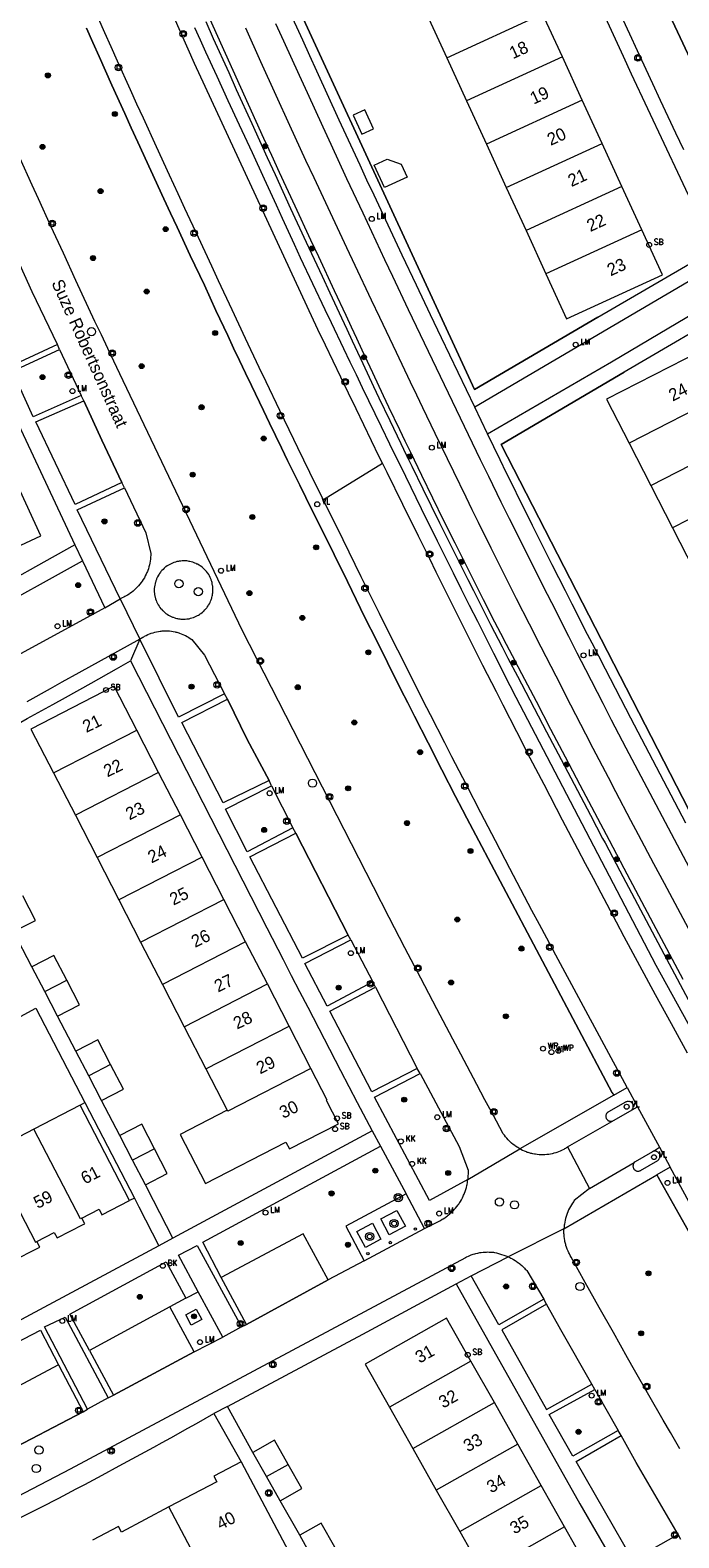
# Model space of a CAD drawing. Header units: metres. Extents: x 138165 to 154469, y 480134 to 494189.
# Tile 750 of 1056: x 145973 to 146038, y 487991 to 488144. Entities that reach past the tile are written whole.
import ezdxf

# ---------------------------------------------------------------- set-up
doc = ezdxf.new("R2010")
doc.units = ezdxf.units.M
doc.header["$LTSCALE"] = 0.001
doc.header["$MEASUREMENT"] = 0
for name, color, linetype, lineweight in [('Level 5', 7, 'Continuous', 0), ('TOP-L-terrein hoogteverschil grondkering', 7, 'Continuous', 0), ('TOP-L-terrein schutting raster hek leuning', 7, 'Continuous', 0), ('TOP-L-topo objecten punt', 7, 'Continuous', 0), ('TOP-L-topo objecten vlak', 7, 'Continuous', 0), ('TOP-L-verharding molgoot', 7, 'Continuous', 0), ('TOP-T-topo huisnummering naamgeving', 7, 'Continuous', 0)]:
    doc.layers.add(name, color=color, linetype=linetype, lineweight=lineweight)
doc.styles.add('Style-INTL_ISO', font='INTL_ISO.shx')
doc.styles.add('Style-STANDARD', font='STANDARD.shx')

# ---------------------------------------------------------------- blocks, each defined once
blk = doc.blocks.new('24')
at = {"layer": 'TOP-L-topo objecten punt', "color": 7, "linetype": 'Continuous', "lineweight": 0}
for radius in [0.025, 0.0182, 0.0115, 0.005]:
    blk.add_circle((0, 0), radius, dxfattribs=at)
blk = doc.blocks.new('39')
at = {"layer": 'TOP-L-topo objecten punt', "color": 7, "linetype": 'Continuous', "lineweight": 0}
for p, q in [((0.0175, 0.0175), (-0.0175, 0.0175)), ((-0.0175, 0.0175), (-0.0175, -0.0175)), ((0.0175, 0.0175), (0.0175, -0.0175)), ((0.0175, -0.0175), (-0.0175, -0.0175))]:
    blk.add_line(p, q, dxfattribs=at)
blk.add_circle((0, 0), 0.0332, dxfattribs=at)
blk = doc.blocks.new('73')
at = {"layer": 'TOP-L-topo objecten punt', "color": 7, "linetype": 'Continuous', "lineweight": 0}
blk.add_circle((0, 0), 0.025, dxfattribs=at)
at = {"layer": 'TOP-L-topo objecten punt', "color": 7, "linetype": 'Continuous', "lineweight": 0, "style": 'Style-STANDARD'}
blk.add_text('WP', height=0.06, dxfattribs=at).set_placement((0.0483, 0))
blk = doc.blocks.new('*U13')
at = {"layer": 'Level 5', "color": 7, "linetype": 'Continuous', "lineweight": 0}
blk.add_circle((0, 0), 0.0415, dxfattribs=at)
blk = doc.blocks.new('150')
at = {"layer": 'Level 5', "color": 7, "linetype": 'Continuous', "lineweight": 0}
blk.add_blockref('*U13', (0, 0), dxfattribs=at)
blk = doc.blocks.new('72')
at = {"layer": 'TOP-L-topo objecten punt', "color": 7, "linetype": 'Continuous', "lineweight": 0}
blk.add_circle((0, 0), 0.025, dxfattribs=at)
at = {"layer": 'TOP-L-topo objecten punt', "color": 7, "linetype": 'Continuous', "lineweight": 0, "style": 'Style-STANDARD'}
blk.add_text('BK', height=0.06, dxfattribs=at).set_placement((0.0483, 0))
blk = doc.blocks.new('16')
at = {"layer": 'TOP-L-topo objecten punt', "color": 7, "linetype": 'Continuous', "lineweight": 0}
blk.add_circle((0, 0), 0.025, dxfattribs=at)
at = {"layer": 'TOP-L-topo objecten punt', "color": 7, "linetype": 'Continuous', "lineweight": 0, "style": 'Style-STANDARD'}
blk.add_text('LM', height=0.06, dxfattribs=at).set_placement((0.0483, 0))
blk = doc.blocks.new('15')
at = {"layer": 'TOP-L-topo objecten punt', "color": 7, "linetype": 'Continuous', "lineweight": 0}
blk.add_circle((0, 0), 0.025, dxfattribs=at)
at = {"layer": 'TOP-L-topo objecten punt', "color": 7, "linetype": 'Continuous', "lineweight": 0, "style": 'Style-STANDARD'}
blk.add_text('VL', height=0.06, dxfattribs=at).set_placement((0.0483, 0))
blk = doc.blocks.new('10')
at = {"layer": 'TOP-L-topo objecten punt', "linetype": 'Continuous', "lineweight": 0}
blk.add_circle((0, 0), 0.0125, dxfattribs=at)
blk = doc.blocks.new('119')
at = {"layer": 'TOP-L-topo objecten punt', "color": 7, "linetype": 'Continuous', "lineweight": 0}
blk.add_circle((0, 0), 0.025, dxfattribs=at)
at = {"layer": 'TOP-L-topo objecten punt', "color": 7, "linetype": 'Continuous', "lineweight": 0, "style": 'Style-STANDARD'}
blk.add_text('KK', height=0.06, dxfattribs=at).set_placement((0.0483, 0))
blk = doc.blocks.new('175')
at = {"layer": 'TOP-L-topo objecten punt', "color": 7, "linetype": 'Continuous', "lineweight": 0}
blk.add_circle((0, 0), 0.025, dxfattribs=at)
at = {"layer": 'TOP-L-topo objecten punt', "color": 7, "linetype": 'Continuous', "lineweight": 0, "style": 'Style-STANDARD'}
blk.add_text('SB', height=0.06, dxfattribs=at).set_placement((0.0483, 0))
blk = doc.blocks.new('27')
at = {"layer": 'TOP-L-topo objecten punt', "color": 7, "linetype": 'Continuous', "lineweight": 0}
for radius in [0.0415, 0.025]:
    blk.add_circle((0, 0), radius, dxfattribs=at)

msp = doc.modelspace()

# ---------------------------------------------------------------- linework, layer by layer
at = {"layer": 'TOP-L-terrein hoogteverschil grondkering', "flags": 128}
for points in [[(146029.86, 488114.63), (146017.42, 488107.33), (145992.25, 488161.93), (146004.79, 488169.3)], [(146044.74, 488053.82), (146020.11, 488101.77), (146032.54, 488109.05)]]:
    msp.add_lwpolyline(points, dxfattribs=at)
at = {"layer": 'TOP-L-terrein schutting raster hek leuning', "flags": 128}
for points in [[(146031.33, 488036.32), (146016.67, 488064.03), (146016.23, 488064.89), (146015.53, 488066.23), (146014.14, 488068.93), (146012.76, 488071.64), (146011.38, 488074.34), (146010.7, 488075.7), (146010.02, 488077.05), (146008.65, 488079.77), (146007.3, 488082.48), (146006.62, 488083.84), (146005.95, 488085.21), (146004.61, 488087.93), (146003.28, 488090.66), (146002.29, 488092.64), (146001.66, 488093.89), (146000.42, 488096.4), (145999.81, 488097.65), (145998.58, 488100.16), (145997.97, 488101.42), (145996.75, 488103.93), (145996.15, 488105.19), (145994.94, 488107.71), (145994.34, 488108.97), (145993.74, 488110.24), (145993.14, 488111.5), (145992.55, 488112.76), (145991.36, 488115.29), (145990.19, 488117.83), (145988.77, 488120.83), (145987.44, 488123.69), (145986.77, 488125.12), (145986.11, 488126.55), (145984.79, 488129.41), (145983.48, 488132.28), (145982.82, 488133.72), (145982.17, 488135.16), (145980.87, 488138.03), (145980.23, 488139.47), (145979.58, 488140.91), (145978.94, 488142.35), (145978.3, 488143.79)], [(146040.07, 488041.37), (146035.76, 488049.16), (146021.63, 488076.23), (146021.03, 488077.42), (146019.39, 488080.66), (146017.76, 488083.9), (146016.94, 488085.52), (146016.13, 488087.14), (146015.32, 488088.77), (146014.51, 488090.39), (146013.71, 488092.02), (146012.1, 488095.27), (146010.5, 488098.53), (146008.91, 488101.79), (146008.06, 488103.54), (146007.42, 488104.85), (146006.79, 488106.16), (146006.15, 488107.47), (146005.52, 488108.78), (146004.89, 488110.09), (146004.26, 488111.41), (146003, 488114.03), (146002.38, 488115.35), (146001.14, 488117.98), (145999.9, 488120.62), (145999.29, 488121.94), (145998.67, 488123.27), (145998.06, 488124.59), (145997.45, 488125.91), (145996.85, 488127.23), (145996.24, 488128.56), (145995.04, 488131.21), (145993.74, 488133.99), (145992.6, 488136.45), (145991.47, 488138.9), (145990.35, 488141.36), (145989.79, 488142.59), (145989.23, 488143.83)], [(146080.52, 487951.34), (146069.43, 487970.05), (146053.96, 487996.28), (146046.54, 488008.96), (146035.96, 488027.81)]]:
    msp.add_lwpolyline(points, dxfattribs=at)
at = {"layer": 'TOP-L-topo objecten vlak', "flags": 128}
for points in [[(146017.85, 488177.04), (146018.71, 488175.05), (146020.19, 488171.69), (146020.93, 488170.01), (146022.42, 488166.64), (146023.92, 488163.28), (146025.42, 488159.93), (146026.94, 488156.58), (146027.7, 488154.9), (146028.45, 488153.23), (146029.98, 488149.88), (146030.75, 488148.21), (146031.51, 488146.54), (146033.05, 488143.2), (146033.83, 488141.53), (146035.38, 488138.2), (146036.16, 488136.53), (146037.72, 488133.21), (146038.5, 488131.54)], [(146016.54, 488176.22), (146004.79, 488169.3), (145992.25, 488161.93), (146017.42, 488107.33), (146029.86, 488114.63), (146041.61, 488121.43)], [(146016.54, 488176.22), (146017.32, 488174.45), (146018.1, 488172.68), (146019.66, 488169.14), (146020.45, 488167.37), (146021.23, 488165.6), (146022.81, 488162.07), (146023.61, 488160.31), (146024.4, 488158.54), (146025.99, 488155.02), (146026.79, 488153.26), (146027.59, 488151.5), (146029.2, 488147.98), (146030.82, 488144.46), (146031.62, 488142.71), (146032.44, 488140.95), (146033.25, 488139.19), (146034.88, 488135.69), (146036.52, 488132.18), (146038.17, 488128.68), (146039.83, 488125.19), (146040.66, 488123.44), (146041.61, 488121.43)], [(146017.46, 488105.52), (146014.11, 488112.54), (146013.01, 488114.84), (146011.57, 488117.85), (146010.14, 488120.88), (146009.42, 488122.39), (146008.71, 488123.9), (146007.3, 488126.93), (146006.59, 488128.44), (146005.89, 488129.96), (146004.48, 488132.99), (146003.79, 488134.51), (146001.54, 488139.43), (146000.82, 488141), (146000.11, 488142.57), (145998.69, 488145.71), (145997.98, 488147.28), (145996.57, 488150.42), (145995.87, 488152), (145994.47, 488155.15), (145993.08, 488158.31), (145991.69, 488161.46), (145991, 488163.04)], [(145981.32, 488158.03), (145989.17, 488140.27), (146001.59, 488113.42), (146002.36, 488111.81), (146003.14, 488110.2), (146004.68, 488106.98), (146005.46, 488105.38), (146006.24, 488103.77), (146007.8, 488100.56), (146008.16, 488099.83)], [(146002.19, 488096.17), (146001.44, 488097.7), (145999.63, 488101.42), (145999.21, 488102.28), (145997.81, 488105.18), (145996.42, 488108.09), (145995.73, 488109.54), (145994.35, 488112.45), (145993.66, 488113.91), (145992.98, 488115.37), (145991.61, 488118.29), (145990.93, 488119.75), (145989.58, 488122.67), (145988.23, 488125.6), (145987.56, 488127.06), (145986.68, 488128.95), (145985.36, 488131.82), (145984.05, 488134.69), (145983.39, 488136.13), (145982.74, 488137.57), (145981.44, 488140.45), (145980.8, 488141.89), (145980.15, 488143.33), (145979.51, 488144.77)], [(145990.33, 488144.46), (145991.09, 488142.74), (145992.64, 488139.31), (145993.41, 488137.59), (145994.97, 488134.16), (145995.75, 488132.45), (145996.53, 488130.73), (145997.32, 488129.02), (145998.89, 488125.6), (146000.47, 488122.18), (146002.06, 488118.77), (146002.85, 488117.07), (146004.03, 488114.55), (146004.56, 488113.4), (146005.1, 488112.24), (146006.17, 488109.93), (146007.26, 488107.62), (146007.8, 488106.47), (146008.89, 488104.17), (146009.99, 488101.87), (146010.55, 488100.72), (146011.1, 488099.58), (146012.22, 488097.28), (146013.9, 488093.85), (146015.04, 488091.57), (146015.61, 488090.43), (146016.75, 488088.15), (146017.33, 488087.01), (146018.48, 488084.74), (146019.06, 488083.61), (146020.23, 488081.34), (146020.81, 488080.21), (146021.76, 488078.39), (146024.7, 488072.77), (146026.17, 488069.96), (146029.13, 488064.35), (146030.36, 488062.01), (146030.61, 488061.54), (146032.09, 488058.74), (146035.05, 488053.14), (146036.54, 488050.34), (146039.52, 488044.74)], [(146038.47, 488047.77), (146035.49, 488053.37), (146032.53, 488058.98), (146031.05, 488061.78), (146028.09, 488067.39), (146026.61, 488070.2), (146025.14, 488073), (146023.67, 488075.81), (146022.2, 488078.62), (146021.84, 488079.31), (146021.25, 488080.44), (146020.67, 488081.57), (146020.09, 488082.7), (146019.5, 488083.83), (146018.35, 488086.1), (146017.77, 488087.24), (146016.62, 488089.51), (146015.48, 488091.79), (146014.35, 488094.07), (146013.23, 488096.36), (146012.11, 488098.65), (146011, 488100.94), (146010.45, 488102.09), (146009.89, 488103.23), (146008.8, 488105.53), (146008.25, 488106.68), (146007.17, 488108.99), (146006.09, 488111.3), (146005.55, 488112.45), (146005.02, 488113.61), (146004.48, 488114.77), (146003.31, 488117.28), (146001.72, 488120.69), (146000.92, 488122.4), (145999.34, 488125.81), (145997.77, 488129.23), (145996.98, 488130.94), (145996.2, 488132.66), (145995.42, 488134.37), (145993.87, 488137.8), (145993.09, 488139.51), (145991.55, 488142.94), (145990.78, 488144.66)], [(146012.62, 488145.17), (146014.63, 488140.8)], [(146014.63, 488140.8), (146024.3, 488145.24)], [(146026.3, 488140.88), (146024.3, 488145.24)], [(146040.02, 488138.9), (146037.09, 488145.13)], [(145978.3, 488143.79), (145978.94, 488142.35), (145979.58, 488140.91), (145980.23, 488139.47), (145980.87, 488138.03), (145982.17, 488135.16), (145982.82, 488133.72), (145983.48, 488132.28), (145984.79, 488129.41), (145986.11, 488126.55), (145986.77, 488125.12), (145987.44, 488123.69), (145988.77, 488120.83), (145990.19, 488117.83), (145991.36, 488115.29), (145992.55, 488112.76), (145993.14, 488111.5), (145993.74, 488110.24), (145994.34, 488108.97), (145994.94, 488107.71), (145996.15, 488105.19), (145996.75, 488103.93), (145997.97, 488101.42), (145998.58, 488100.16), (145999.81, 488097.65), (146000.42, 488096.4), (146001.66, 488093.89), (146002.29, 488092.64), (146003.28, 488090.66), (146004.61, 488087.93), (146005.95, 488085.21), (146006.62, 488083.84), (146007.3, 488082.48), (146008.65, 488079.77), (146010.02, 488077.05), (146010.7, 488075.7), (146011.38, 488074.34), (146012.76, 488071.64), (146014.14, 488068.93), (146015.53, 488066.23), (146016.23, 488064.89), (146016.67, 488064.03), (146031.33, 488036.32), (146031.47, 488036.08)], [(146040.07, 488041.37), (146035.76, 488049.16), (146021.63, 488076.23), (146021.03, 488077.42), (146019.39, 488080.66), (146017.76, 488083.9), (146016.94, 488085.52), (146016.13, 488087.14), (146015.32, 488088.77), (146014.51, 488090.39), (146013.71, 488092.02), (146012.1, 488095.27), (146010.5, 488098.53), (146008.91, 488101.79), (146008.06, 488103.54), (146007.42, 488104.85), (146006.79, 488106.16), (146006.15, 488107.47), (146005.52, 488108.78), (146004.89, 488110.09), (146004.26, 488111.41), (146003, 488114.03), (146002.38, 488115.35), (146001.14, 488117.98), (145999.9, 488120.62), (145999.29, 488121.94), (145998.67, 488123.27), (145998.06, 488124.59), (145997.45, 488125.91), (145996.85, 488127.23), (145996.24, 488128.56), (145995.04, 488131.21), (145993.74, 488133.99), (145992.6, 488136.45), (145991.47, 488138.9), (145990.35, 488141.36), (145989.79, 488142.59), (145989.23, 488143.83)], [(145994.32, 488143.81), (145995.85, 488140.42), (145997.38, 488137.04), (145998.77, 488133.99), (146000.4, 488130.46), (146001.22, 488128.7), (146002.87, 488125.17), (146004.52, 488121.64), (146005.35, 488119.88), (146007.01, 488116.36), (146007.84, 488114.61), (146009.52, 488111.09), (146010.95, 488108.08), (146011.57, 488106.79), (146012.19, 488105.5), (146013.42, 488102.91), (146014.67, 488100.34), (146015.3, 488099.05), (146016.55, 488096.48), (146017.18, 488095.19), (146017.82, 488093.91), (146019.09, 488091.34), (146019.73, 488090.06), (146021.01, 488087.5), (146021.65, 488086.22), (146022.95, 488083.66), (146024.13, 488081.33), (146025.62, 488078.41), (146027.12, 488075.49), (146028.62, 488072.57), (146029.38, 488071.11), (146030.9, 488068.2), (146031.66, 488066.74), (146033.18, 488063.84), (146033.95, 488062.39), (146035.49, 488059.48), (146036.56, 488057.47), (146044.1, 488043.36)], [(145997.37, 488144.25), (145998.16, 488142.51), (145999.74, 488139.03), (146000.54, 488137.3), (146002.14, 488133.83), (146002.94, 488132.09), (146004.54, 488128.62), (146006.16, 488125.16), (146008.37, 488120.45), (146009.16, 488118.76), (146010.75, 488115.39), (146012.36, 488112.02), (146013.16, 488110.34), (146014.77, 488106.97), (146015.58, 488105.29), (146017.2, 488101.93), (146018.01, 488100.25), (146018.83, 488098.58), (146020.09, 488095.99), (146020.94, 488094.29), (146022.64, 488090.9), (146024.34, 488087.51), (146025.2, 488085.82), (146026.91, 488082.43), (146027.77, 488080.74), (146028.64, 488079.05), (146030.37, 488075.67), (146031.23, 488073.98), (146032.7, 488071.15), (146046.09, 488045.85)], [(145954.88, 488140), (145959.97, 488128.64), (145960.54, 488127.38), (145961.1, 488126.11), (145962.24, 488123.59), (145962.81, 488122.33), (145963.96, 488119.8), (145964.54, 488118.54), (145965.12, 488117.28), (145966.28, 488114.77), (145967.45, 488112.26), (145977.12, 488091.64)], [(146014.63, 488140.8), (146016.63, 488136.44)], [(146026.3, 488140.88), (146016.63, 488136.44)], [(146028.3, 488136.52), (146026.3, 488140.88)], [(146006.38, 488135.53), (146005.19, 488134.99), (146006.07, 488133.08), (146007.26, 488133.63), (146006.38, 488135.53)], [(146016.63, 488136.44), (146018.63, 488132.08)], [(146028.3, 488136.52), (146018.63, 488132.08)], [(146030.3, 488132.15), (146028.3, 488136.52)], [(146020.63, 488127.72), (146030.3, 488132.15)], [(146032.3, 488127.79), (146030.3, 488132.15)], [(146022.02, 488030.67), (146021.9, 488030.73), (146021.81, 488030.79), (146021.73, 488030.84), (146021.57, 488030.95), (146021.49, 488031), (146021.33, 488031.12), (146021.18, 488031.25), (146021.11, 488031.31), (146020.96, 488031.45), (146020.89, 488031.52), (146020.82, 488031.59), (146020.69, 488031.73), (146020.57, 488031.88), (146020.45, 488032.04), (146020.33, 488032.2), (146019.31, 488034.1), (146018.49, 488035.63), (146017.68, 488037.16), (146016.05, 488040.22), (146015.24, 488041.75), (146013.62, 488044.81), (146012.01, 488047.88), (146010.41, 488050.95), (146008.82, 488054.03), (146007.23, 488057.11), (145993.99, 488083.02), (145981.65, 488108.89), (145980.44, 488111.45), (145979.8, 488112.82), (145979.15, 488114.19), (145978.51, 488115.56), (145977.24, 488118.31), (145975.97, 488121.06), (145974.71, 488123.81), (145973.46, 488126.57), (145972.83, 488127.95), (145971.59, 488130.71)], [(146008.36, 488127.7), (146007.32, 488129.97), (146008.64, 488130.57), (146010.03, 488130.06), (146010.63, 488128.74), (146008.36, 488127.7)], [(146018.63, 488132.08), (146020.63, 488127.72)], [(146020.63, 488127.72), (146022.63, 488123.35)], [(146032.3, 488127.79), (146022.63, 488123.35)], [(146034.31, 488123.43), (146032.3, 488127.79)], [(146022.63, 488123.35), (146024.64, 488118.99)], [(146034.31, 488123.43), (146024.64, 488118.99)], [(146024.64, 488118.99), (146026.72, 488114.46), (146036.39, 488118.89), (146034.31, 488123.43)], [(145975.36, 488111.85), (145970.59, 488109.65), (145965.77, 488120.09), (145970.51, 488122.33)], [(145975.36, 488111.85), (145972.82, 488117.17), (145970.51, 488122.33)], [(146042.25, 488120.09), (146017.46, 488105.52)], [(146018.73, 488102.85), (146031.24, 488110.1), (146043.54, 488117.41)], [(146044.27, 488115.94), (146032.54, 488109.05), (146020.11, 488101.77), (146044.74, 488053.82)], [(145977.77, 488106.71), (145972.93, 488104.57), (145970.84, 488109.15), (145975.58, 488111.34)], [(145975.58, 488111.34), (145975.36, 488111.85)], [(145975.58, 488111.34), (145977.77, 488106.71)], [(146042.49, 488106.74), (146040.22, 488111.19), (146030.75, 488106.34), (146033.02, 488101.9)], [(145978.03, 488106.18), (145977.77, 488106.71)], [(146042.49, 488106.74), (146033.02, 488101.9)], [(145981.86, 488097.93), (145977.14, 488095.72), (145973.19, 488104.05), (145978.03, 488106.18)], [(145978.03, 488106.18), (145979.83, 488102.19), (145981.86, 488097.93)], [(146018.73, 488102.85), (146017.46, 488105.52)], [(146038.74, 488063.55), (146036.89, 488067.07), (146035.04, 488070.6), (146033.2, 488074.13), (146030.64, 488079.09), (146029.29, 488081.71), (146028.61, 488083.03), (146027.94, 488084.34), (146027.27, 488085.66), (146026.6, 488086.98), (146025.94, 488088.29), (146025.27, 488089.61), (146023.95, 488092.25), (146023.29, 488093.58), (146022.64, 488094.9), (146021.98, 488096.22), (146021.33, 488097.55), (146020.67, 488098.87), (146020.02, 488100.2), (146019.38, 488101.53), (146018.73, 488102.85)], [(146033.02, 488101.9), (146035.21, 488097.62)], [(146035.21, 488097.62), (146044.68, 488102.47)], [(146008.16, 488099.83), (146002.19, 488096.17)], [(146008.16, 488099.83), (146008.59, 488098.96), (146010.16, 488095.75), (146011.74, 488092.55), (146012.89, 488090.25), (146013.55, 488088.91), (146014.88, 488086.21), (146016.22, 488083.53), (146016.9, 488082.18), (146018.25, 488079.5), (146019.61, 488076.82), (146020.29, 488075.48), (146021.66, 488072.81), (146023.03, 488070.14), (146024.42, 488067.47), (146026.29, 488063.89), (146027.83, 488060.94), (146028.61, 488059.47), (146029.39, 488057.99), (146030.16, 488056.52), (146031.73, 488053.58), (146032.51, 488052.11), (146034.09, 488049.17), (146035.67, 488046.24), (146037.26, 488043.32), (146038.88, 488040.35)], [(145981.71, 488086.19), (145977.36, 488095.17), (145982.13, 488097.39)], [(145982.13, 488097.39), (145984.27, 488092.85), (145984.78, 488090.76), (145984.78, 488090.59), (145984.77, 488090.39), (145984.75, 488090.19), (145984.72, 488090), (145984.69, 488089.8), (145984.65, 488089.61), (145984.62, 488089.51), (145984.6, 488089.41), (145984.54, 488089.22), (145984.47, 488089.04), (145984.44, 488088.95), (145984.4, 488088.85), (145984.32, 488088.67), (145984.23, 488088.49), (145984.14, 488088.32), (145984.03, 488088.15), (145983.92, 488087.98), (145983.81, 488087.82), (145983.69, 488087.66), (145983.56, 488087.51), (145983.49, 488087.44), (145983.42, 488087.36), (145983.29, 488087.22), (145983.21, 488087.15), (145983.07, 488087.02), (145982.99, 488086.96), (145982.83, 488086.83), (145982.67, 488086.72), (145982.59, 488086.66), (145982.42, 488086.55), (145982.25, 488086.45), (145982.16, 488086.41), (145982.08, 488086.36), (145981.9, 488086.27), (145981.71, 488086.19)], [(145982.13, 488097.39), (145981.86, 488097.93)], [(146035.21, 488097.62), (146037.4, 488093.35)], [(146046.87, 488098.2), (146037.4, 488093.35)], [(145963.05, 488093.12), (145965.14, 488088.59), (145973.71, 488092.54), (145971.62, 488097.08)], [(146032.82, 488036.85), (146025.64, 488050.22), (146024.73, 488051.93), (146023.98, 488053.33), (146023.23, 488054.73), (146021.75, 488057.54), (146021.01, 488058.95), (146019.54, 488061.76), (146018.07, 488064.58), (146016.61, 488067.4), (146015.15, 488070.23), (146014.43, 488071.64), (146012.99, 488074.47), (146012.27, 488075.89), (146010.63, 488079.16), (146008.77, 488082.86), (146007.85, 488084.71), (146006.01, 488088.42), (146004.18, 488092.13), (146003.27, 488093.98), (146002.35, 488095.84), (146002.19, 488096.17)], [(146037.4, 488093.35), (146039.58, 488089.08)], [(145977.12, 488091.64), (145973.17, 488089.43), (145971.23, 488088.35), (145970.06, 488087.7), (145968.89, 488087.05), (145966.54, 488085.76), (145964.18, 488084.47), (145961.83, 488083.19), (145959.47, 488081.92), (145958.29, 488081.29)], [(145977.12, 488091.64), (145977.9, 488090.01)], [(145967.8, 488084.44), (145977.9, 488090.01)], [(145977.9, 488090.01), (145980.16, 488085.28)], [(145986.98, 488089.8), (145986.84, 488089.73), (145986.7, 488089.66), (145986.63, 488089.63), (145986.5, 488089.55), (145986.44, 488089.51), (145986.31, 488089.41), (145986.25, 488089.37), (145986.13, 488089.27), (145986.02, 488089.16), (145985.91, 488089.05), (145985.81, 488088.93), (145985.76, 488088.87), (145985.67, 488088.75), (145985.63, 488088.69), (145985.55, 488088.56), (145985.47, 488088.42), (145985.44, 488088.35), (145985.37, 488088.21), (145985.35, 488088.14), (145985.29, 488088), (145985.25, 488087.85), (145985.23, 488087.77), (145985.21, 488087.7), (145985.18, 488087.55), (145985.16, 488087.4), (145985.14, 488087.24), (145985.14, 488087.09), (145985.14, 488087.01), (145985.14, 488086.86), (145985.15, 488086.78), (145985.17, 488086.63), (145985.19, 488086.47), (145985.21, 488086.4), (145985.23, 488086.32), (145985.25, 488086.25), (145985.27, 488086.17), (145985.32, 488086.03), (145985.35, 488085.96), (145985.41, 488085.82), (145985.43, 488085.77), (145985.5, 488085.64), (145985.54, 488085.57), (145985.62, 488085.44), (145985.71, 488085.31), (145985.8, 488085.19), (145985.86, 488085.14), (145985.96, 488085.02), (145986.02, 488084.97), (145986.13, 488084.86), (145986.19, 488084.81), (145986.31, 488084.72), (145986.43, 488084.63), (145986.56, 488084.55), (145986.63, 488084.51), (145986.7, 488084.47), (145986.84, 488084.4), (145986.98, 488084.34), (145987.05, 488084.32), (145987.2, 488084.27), (145987.27, 488084.24), (145987.42, 488084.2), (145987.49, 488084.19), (145987.57, 488084.17), (145987.72, 488084.15), (145987.8, 488084.14), (145987.95, 488084.13), (145988.03, 488084.13), (145988.18, 488084.13), (145988.26, 488084.14), (145988.42, 488084.15), (145988.57, 488084.17), (145988.64, 488084.18), (145988.79, 488084.22), (145988.94, 488084.26), (145989.09, 488084.31), (145989.16, 488084.33), (145989.3, 488084.39), (145989.44, 488084.46), (145989.51, 488084.49), (145989.58, 488084.53), (145989.71, 488084.61), (145989.77, 488084.66), (145989.83, 488084.7), (145989.96, 488084.8), (145990.02, 488084.84), (145990.07, 488084.9), (145990.13, 488084.95), (145990.24, 488085.06), (145990.34, 488085.17), (145990.44, 488085.29), (145990.48, 488085.35), (145990.57, 488085.48), (145990.61, 488085.55), (145990.69, 488085.68), (145990.73, 488085.75), (145990.76, 488085.82), (145990.82, 488085.96), (145990.88, 488086.1), (145990.9, 488086.17), (145990.93, 488086.25), (145990.95, 488086.32), (145990.98, 488086.47), (145991, 488086.55), (145991.01, 488086.62), (145991.02, 488086.7), (145991.03, 488086.78), (145991.05, 488086.93), (145991.05, 488087.08), (145991.05, 488087.16), (145991.04, 488087.31), (145991.03, 488087.47), (145991.02, 488087.54), (145990.99, 488087.7), (145990.96, 488087.85), (145990.94, 488087.92), (145990.89, 488088.07), (145990.86, 488088.14), (145990.83, 488088.21), (145990.77, 488088.35), (145990.7, 488088.49), (145990.67, 488088.56), (145990.63, 488088.63), (145990.54, 488088.76), (145990.5, 488088.82), (145990.4, 488088.94), (145990.35, 488089), (145990.25, 488089.11), (145990.14, 488089.22), (145990.08, 488089.27), (145989.96, 488089.37), (145989.84, 488089.47), (145989.77, 488089.51), (145989.65, 488089.59), (145989.51, 488089.67), (145989.44, 488089.7), (145989.37, 488089.74), (145989.23, 488089.8), (145989.16, 488089.83), (145989.02, 488089.88), (145988.87, 488089.92), (145988.72, 488089.96), (145988.64, 488089.97), (145988.57, 488089.98), (145988.41, 488090.01), (145988.34, 488090.01), (145988.18, 488090.02), (145988.03, 488090.02), (145987.95, 488090.02), (145987.8, 488090), (145987.64, 488089.98), (145987.57, 488089.97), (145987.42, 488089.94), (145987.34, 488089.92), (145987.27, 488089.9), (145987.12, 488089.85), (145987.05, 488089.83), (145986.98, 488089.8)], [(145980.16, 488085.28), (145970.22, 488079.85)], [(145980.16, 488085.28), (145981.71, 488086.19)], [(145981.71, 488086.19), (145983.68, 488082.1)], [(145983.68, 488082.1), (145977.52, 488078.71), (145975.82, 488077.76), (145974.64, 488077.1), (145972.28, 488075.78)], [(145983.68, 488082.1), (145982.75, 488079.92)], [(145983.68, 488082.1), (145983.75, 488082.15), (145983.83, 488082.2), (145983.99, 488082.3), (145984.07, 488082.35), (145984.15, 488082.4), (145984.31, 488082.48), (145984.48, 488082.57), (145984.66, 488082.64), (145984.74, 488082.67), (145984.83, 488082.71), (145985.01, 488082.76), (145985.19, 488082.81), (145985.37, 488082.86), (145985.56, 488082.89), (145985.74, 488082.92), (145985.83, 488082.93), (145985.93, 488082.94), (145986.11, 488082.95), (145986.3, 488082.95), (145986.4, 488082.95), (145986.58, 488082.94), (145986.68, 488082.94), (145986.86, 488082.91), (145987.05, 488082.89), (145987.23, 488082.85), (145987.32, 488082.83), (145987.42, 488082.81), (145987.6, 488082.75), (145987.68, 488082.72), (145987.86, 488082.66), (145988.03, 488082.59), (145988.2, 488082.51), (145988.29, 488082.47), (145988.45, 488082.38), (145988.53, 488082.34), (145988.61, 488082.29), (145988.77, 488082.18), (145988.92, 488082.07), (145990.2, 488080.49), (145992.23, 488076.58)], [(145992.23, 488076.58), (145987.58, 488074.24), (145983.68, 488082.1)], [(145962.57, 488068.78), (145965.87, 488070.56), (145967.16, 488071.26), (145969.75, 488072.67), (145971.04, 488073.38), (145972.33, 488074.09), (145974.9, 488075.52), (145976.19, 488076.24), (145978.76, 488077.67), (145981.33, 488079.12), (145982.75, 488079.92)], [(145982.75, 488079.92), (145996.49, 488052.98), (145998.13, 488049.77), (145998.95, 488048.17), (145999.78, 488046.56), (146000.61, 488044.96), (146002.26, 488041.76), (146003.93, 488038.56), (146004.77, 488036.96), (146005.6, 488035.36), (146007.11, 488032.5)], [(145983.38, 488072.92), (145981.09, 488077.36), (145972.7, 488073.04), (145974.98, 488068.61)], [(145996.71, 488067.86), (145992.08, 488065.58), (145987.9, 488073.71), (145992.51, 488076.05)], [(145992.51, 488076.05), (145992.23, 488076.58)], [(145992.51, 488076.05), (145994.51, 488071.98), (145996.71, 488067.86)], [(145974.98, 488068.61), (145983.38, 488072.92)], [(145985.57, 488068.66), (145983.38, 488072.92)], [(145974.98, 488068.61), (145977.18, 488064.34)], [(145985.57, 488068.66), (145977.18, 488064.34)], [(145987.77, 488064.39), (145985.57, 488068.66)], [(145999.12, 488063.08), (145994.49, 488060.65), (145992.31, 488064.95), (145996.96, 488067.3)], [(145996.96, 488067.3), (145996.71, 488067.86)], [(145996.96, 488067.3), (145999.12, 488063.08)], [(145977.18, 488064.34), (145979.37, 488060.07)], [(145987.77, 488064.39), (145979.37, 488060.07)], [(145989.96, 488060.12), (145987.77, 488064.39)], [(146004.7, 488052.24), (146000.07, 488049.9), (145994.77, 488060.14), (145999.4, 488062.53)], [(145999.4, 488062.53), (145999.12, 488063.08)], [(146004.7, 488052.24), (145999.4, 488062.53)], [(145979.37, 488060.07), (145981.57, 488055.8)], [(145989.96, 488060.12), (145981.57, 488055.8)], [(145992.16, 488055.85), (145989.96, 488060.12)], [(145970.95, 488052.59), (145973.16, 488053.73), (145971.87, 488056.22)], [(145981.57, 488055.8), (145983.76, 488051.53)], [(145983.76, 488051.53), (145992.16, 488055.85)], [(145994.35, 488051.58), (145992.16, 488055.85)], [(145972.8, 488049.03), (145970.95, 488052.59)], [(145983.76, 488051.53), (145985.96, 488047.26)], [(145994.35, 488051.58), (145985.96, 488047.26)], [(145996.55, 488047.31), (145994.35, 488051.58)], [(146007.17, 488047.52), (146002.57, 488045.06), (146000.32, 488049.38), (146004.97, 488051.76)], [(146004.97, 488051.76), (146004.7, 488052.24)], [(146004.97, 488051.76), (146007.17, 488047.52)], [(145976.3, 488047.7), (145975.01, 488050.18), (145972.8, 488049.03)], [(145974.09, 488046.55), (145972.8, 488049.03)], [(145974.09, 488046.55), (145976.3, 488047.7)], [(145975.39, 488044.07), (145977.59, 488045.22), (145976.3, 488047.7)], [(145985.96, 488047.26), (145988.15, 488042.99)], [(145988.15, 488042.99), (145996.55, 488047.31)], [(145998.74, 488043.04), (145996.55, 488047.31)], [(146011.66, 488038.78), (146007.07, 488036.43), (146002.84, 488044.55), (146007.46, 488046.99)], [(146007.46, 488046.99), (146007.17, 488047.52)], [(146007.46, 488046.99), (146011.66, 488038.78)], [(145975.39, 488044.07), (145974.09, 488046.55)], [(145970.52, 488043.42), (145973.2, 488044.88), (145978.14, 488035.33)], [(145977.23, 488040.52), (145975.39, 488044.07)], [(145988.15, 488042.99), (145990.35, 488038.73)], [(145990.35, 488038.73), (145998.74, 488043.04)], [(146000.94, 488038.78), (145998.74, 488043.04)], [(145980.73, 488039.18), (145979.44, 488041.67), (145977.23, 488040.52)], [(145978.52, 488038.03), (145977.23, 488040.52)], [(145980.73, 488039.18), (145978.52, 488038.03)], [(145979.81, 488035.55), (145978.52, 488038.03)], [(145979.81, 488035.55), (145982.02, 488036.7), (145980.73, 488039.18)], [(145992.49, 488034.56), (145987.75, 488032.13), (145990.3, 488027.16), (145998.42, 488031.34), (145998.77, 488030.66), (146003.73, 488033.2), (146002.51, 488035.56), (146002.58, 488035.59), (146000.94, 488038.78)], [(145990.35, 488038.73), (145992.49, 488034.56)], [(146000.94, 488038.78), (145992.54, 488034.46), (145992.49, 488034.56)], [(146016.77, 488027.56), (146012.91, 488025.47), (146007.36, 488035.9), (146011.97, 488038.27)], [(146011.97, 488038.27), (146011.66, 488038.78)], [(146011.97, 488038.27), (146015.89, 488030.9), (146016.79, 488028.51), (146016.77, 488027.56)], [(146031.47, 488036.08), (146032.82, 488036.85)], [(146032.82, 488036.85), (146033.87, 488034.92)], [(145977.67, 488035.08), (145972.99, 488032.66)], [(145977.67, 488035.08), (145978.14, 488035.33)], [(145982.65, 488025.46), (145977.67, 488035.08)], [(145978.14, 488035.33), (145983.13, 488025.7)], [(145981.66, 488032), (145979.81, 488035.55)], [(146031.47, 488036.08), (146022.02, 488030.67)], [(146033.32, 488034.61), (146033.33, 488034.65), (146033.36, 488034.67), (146033.37, 488034.7), (146033.4, 488034.75), (146033.43, 488034.81), (146033.44, 488034.84), (146033.45, 488034.9), (146033.45, 488034.93), (146033.45, 488034.97), (146033.45, 488035.03), (146033.44, 488035.09), (146033.43, 488035.12), (146033.4, 488035.18), (146033.37, 488035.23), (146033.34, 488035.29), (146033.32, 488035.31), (146033.27, 488035.35), (146033.24, 488035.37), (146033.19, 488035.41), (146033.13, 488035.43), (146033.07, 488035.45), (146033.01, 488035.46), (146032.98, 488035.47), (146032.92, 488035.46), (146032.88, 488035.46), (146032.82, 488035.45), (146032.76, 488035.43), (146032.71, 488035.4), (146032.66, 488035.37), (146030.94, 488034.39), (146030.91, 488034.38), (146030.88, 488034.36), (146030.83, 488034.32), (146030.81, 488034.29), (146030.77, 488034.24), (146030.76, 488034.22), (146030.73, 488034.16), (146030.71, 488034.13), (146030.69, 488034.07), (146030.69, 488034.04), (146030.68, 488034.01), (146030.68, 488033.98), (146030.68, 488033.95), (146030.68, 488033.92), (146030.69, 488033.85), (146030.71, 488033.79), (146030.72, 488033.76), (146030.73, 488033.73), (146030.75, 488033.71), (146030.78, 488033.65), (146030.8, 488033.63), (146030.82, 488033.6), (146030.87, 488033.56), (146030.89, 488033.54), (146030.95, 488033.51), (146031.01, 488033.48), (146031.04, 488033.47), (146031.1, 488033.46), (146031.16, 488033.45), (146031.19, 488033.45), (146031.26, 488033.46), (146031.3, 488033.44)], [(146033.32, 488034.61), (146033.87, 488034.92)], [(146033.87, 488034.92), (146036.09, 488030.83)], [(146026.83, 488030.86), (146031.3, 488033.44)], [(146031.3, 488033.44), (146033.32, 488034.61)], [(145972.99, 488032.66), (145968.46, 488030.31)], [(145977.83, 488023.68), (145977.68, 488023.6), (145972.99, 488032.66)], [(145985.16, 488030.66), (145983.87, 488033.15), (145981.66, 488032)], [(145982.95, 488029.52), (145981.66, 488032)], [(146007.11, 488032.5), (145987.02, 488021.66)], [(146007.11, 488032.5), (146007.95, 488030.94)], [(145968.46, 488030.31), (145973.15, 488021.25), (145973.3, 488021.33)], [(145985.16, 488030.66), (145982.95, 488029.52)], [(145984.24, 488027.03), (145986.45, 488028.18), (145985.16, 488030.66)], [(145991.89, 488017.67), (145990.02, 488021.24), (146007.95, 488030.94)], [(146007.95, 488030.94), (146010.53, 488026.12)], [(146016.77, 488027.56), (146022.02, 488030.67)], [(146022.02, 488030.67), (146022.1, 488030.62), (146022.27, 488030.54), (146022.45, 488030.46), (146022.63, 488030.39), (146022.72, 488030.35), (146022.81, 488030.32), (146022.91, 488030.3), (146023, 488030.27), (146023.09, 488030.24), (146023.19, 488030.22), (146023.28, 488030.2), (146023.47, 488030.16), (146023.57, 488030.15), (146023.76, 488030.12), (146023.95, 488030.1), (146024.05, 488030.1), (146024.24, 488030.09), (146024.43, 488030.1), (146024.53, 488030.1), (146024.72, 488030.12), (146024.92, 488030.14), (146025.11, 488030.17), (146025.3, 488030.21), (146025.39, 488030.23), (146025.48, 488030.26), (146025.67, 488030.31), (146025.76, 488030.34), (146025.95, 488030.41), (146026.12, 488030.48), (146026.3, 488030.56), (146026.47, 488030.65), (146026.56, 488030.7), (146026.64, 488030.74), (146026.72, 488030.79), (146026.83, 488030.86)], [(146026.83, 488030.86), (146029.04, 488026.66)], [(146033.55, 488029.3), (146033.53, 488029.26), (146033.51, 488029.24), (146033.48, 488029.18), (146033.46, 488029.15), (146033.44, 488029.09), (146033.43, 488029.06), (146033.42, 488029), (146033.41, 488028.94), (146033.41, 488028.91), (146033.42, 488028.84), (146033.43, 488028.78), (146033.46, 488028.72), (146033.47, 488028.69), (146033.49, 488028.66), (146033.52, 488028.61), (146033.57, 488028.56), (146033.59, 488028.54), (146033.64, 488028.5), (146033.67, 488028.49), (146033.73, 488028.46), (146033.76, 488028.45), (146033.82, 488028.43), (146033.88, 488028.42), (146033.91, 488028.42), (146033.98, 488028.42), (146034.01, 488028.43), (146034.07, 488028.44), (146034.13, 488028.46), (146034.18, 488028.49), (146035.91, 488029.5), (146035.96, 488029.54), (146035.99, 488029.56), (146036.03, 488029.61), (146036.05, 488029.63), (146036.07, 488029.66), (146036.1, 488029.72), (146036.11, 488029.75), (146036.12, 488029.78), (146036.13, 488029.84), (146036.14, 488029.87), (146036.14, 488029.94), (146036.14, 488029.97), (146036.13, 488030), (146036.12, 488030.06), (146036.11, 488030.09), (146036.08, 488030.15), (146036.07, 488030.18), (146036.05, 488030.21), (146036.03, 488030.23), (146035.99, 488030.28), (146035.94, 488030.33), (146035.92, 488030.35), (146035.86, 488030.38), (146035.83, 488030.39), (146035.8, 488030.41), (146035.74, 488030.42), (146035.68, 488030.44), (146035.65, 488030.44), (146035.58, 488030.44), (146035.52, 488030.43), (146035.48, 488030.44)], [(146035.48, 488030.44), (146035.38, 488030.38), (146033.65, 488029.36), (146033.55, 488029.3)], [(146035.48, 488030.44), (146036.09, 488030.83)], [(146036.09, 488030.83), (146037.18, 488028.83)], [(145984.24, 488027.03), (145982.95, 488029.52)], [(146029.04, 488026.66), (146033.55, 488029.3)], [(146037.18, 488028.83), (146035.82, 488028.04)], [(146081.83, 487952.07), (146050.2, 488005.62), (146048.94, 488007.79), (146047.61, 488010.11), (146046.94, 488011.27), (146045.62, 488013.6), (146044.96, 488014.77), (146043.64, 488017.1), (146042.34, 488019.44), (146041.68, 488020.61), (146040.39, 488022.95), (146039.74, 488024.13), (146039.1, 488025.3), (146038.46, 488026.48), (146037.18, 488028.83)], [(146012.4, 488022.62), (146014, 488023.45), (146014.18, 488023.56), (146014.27, 488023.61), (146014.45, 488023.72), (146014.53, 488023.78), (146014.61, 488023.84), (146014.7, 488023.9), (146014.78, 488023.97), (146014.94, 488024.1), (146015.09, 488024.23), (146015.17, 488024.31), (146015.31, 488024.45), (146015.38, 488024.53), (146015.52, 488024.68), (146015.65, 488024.84), (146015.78, 488025.01), (146015.84, 488025.09), (146015.89, 488025.17), (146015.95, 488025.26), (146016.01, 488025.35), (146016.11, 488025.53), (146016.21, 488025.71), (146016.3, 488025.89), (146016.34, 488025.99), (146016.38, 488026.08), (146016.42, 488026.18), (146016.5, 488026.37), (146016.53, 488026.47), (146016.59, 488026.67), (146016.62, 488026.77), (146016.67, 488026.97), (146016.69, 488027.07), (146016.73, 488027.27), (146016.74, 488027.37), (146016.77, 488027.56)], [(146026.46, 488022.61), (146035.82, 488028.04)], [(146035.82, 488028.04), (146035.96, 488027.81), (146046.54, 488008.96), (146053.96, 487996.28), (146069.43, 487970.05), (146080.52, 487951.34)], [(145983.13, 488025.7), (145982.65, 488025.46)], [(145983.13, 488025.7), (145983.58, 488024.83), (145985.6, 488020.88)], [(145987.02, 488021.66), (145985.05, 488025.46), (145984.24, 488027.03)], [(146010.53, 488026.12), (146004.46, 488022.88), (146006.32, 488019.38)], [(146012.4, 488022.62), (146010.53, 488026.12)], [(146029.04, 488026.66), (146027.5, 488025.45), (146027.44, 488025.37), (146027.32, 488025.2), (146027.21, 488025.03), (146027.11, 488024.86), (146027.02, 488024.68), (146026.93, 488024.5), (146026.85, 488024.32), (146026.77, 488024.13), (146026.7, 488023.94), (146026.65, 488023.75), (146026.62, 488023.65), (146026.57, 488023.46), (146026.53, 488023.26), (146026.5, 488023.06), (146026.49, 488022.96), (146026.47, 488022.76), (146026.46, 488022.61)], [(145977.83, 488023.68), (145979.57, 488024.58), (145979.86, 488024.01), (145982.65, 488025.46)], [(146008.84, 488021.99), (146007.99, 488023.59), (146009.61, 488024.46), (146010.47, 488022.86), (146008.84, 488021.99)], [(145973.3, 488021.33), (145975.04, 488022.23), (145975.34, 488021.67), (145977.97, 488023.03), (145978.12, 488023.11), (145977.83, 488023.68)], [(146008, 488021.55), (146006.43, 488020.71), (146005.58, 488022.31), (146007.15, 488023.15), (146008, 488021.55)], [(146006.32, 488019.38), (146012.4, 488022.62)], [(146026.46, 488022.61), (146020.84, 488019.77)], [(146038.15, 488000.38), (146037.19, 488002.04), (146036.47, 488003.29), (146035.02, 488005.81), (146033.58, 488008.33), (146032.87, 488009.59), (146031.44, 488012.12), (146030.02, 488014.65), (146028.61, 488017.18), (146027.2, 488019.72), (146027.09, 488019.9), (146027, 488020.08), (146026.95, 488020.17), (146026.87, 488020.35), (146026.79, 488020.54), (146026.72, 488020.73), (146026.66, 488020.92), (146026.64, 488021.02), (146026.59, 488021.21), (146026.56, 488021.31), (146026.54, 488021.41), (146026.51, 488021.61), (146026.48, 488021.81), (146026.47, 488021.91), (146026.47, 488022.01), (146026.46, 488022.11), (146026.45, 488022.31), (146026.45, 488022.41), (146026.46, 488022.61)], [(145968.77, 488018.98), (145970.51, 488019.89), (145970.81, 488019.32), (145973.45, 488020.68), (145973.6, 488020.76), (145973.3, 488021.33)], [(145987.02, 488021.66), (145985.6, 488020.88)], [(146002.67, 488017.44), (146000.14, 488022.08), (145991.89, 488017.67)], [(145985.6, 488020.88), (145968.89, 488011.92), (145966.73, 488010.77), (145963.09, 488008.85), (145961.27, 488007.9), (145959.45, 488006.94), (145955.8, 488005.03), (145952.15, 488003.13), (145950.33, 488002.19), (145946.67, 488000.3), (145943.01, 487998.42), (145940.45, 487997.11), (145938.48, 487996.11), (145936.51, 487995.11), (145932.58, 487993.12), (145928.64, 487991.14), (145926.67, 487990.15), (145922.73, 487988.18), (145918.78, 487986.21), (145917.37, 487985.51)], [(146020.84, 488019.77), (146019.78, 488020.12), (146019.69, 488020.14), (146019.49, 488020.17), (146019.4, 488020.19), (146019.2, 488020.21), (146019.01, 488020.22), (146018.91, 488020.22), (146018.71, 488020.23), (146018.61, 488020.22), (146018.51, 488020.22), (146018.32, 488020.21), (146018.12, 488020.18), (146017.93, 488020.16), (146017.83, 488020.14), (146017.73, 488020.12), (146017.54, 488020.07), (146017.45, 488020.05), (146017.26, 488019.99), (146017.07, 488019.92), (146016.98, 488019.89), (146016.8, 488019.81), (146016.62, 488019.73), (146016.53, 488019.68), (146000.98, 488011.35), (145976.65, 487998.35), (145952.21, 487985.57)], [(145989.57, 488016.24), (145987.58, 488019.95), (145989.46, 488020.92), (145993.94, 488012.69)], [(146017.1, 488017.86), (146020.84, 488019.77)], [(146020.84, 488019.77), (146021.01, 488019.7), (146021.1, 488019.65), (146021.28, 488019.55), (146021.37, 488019.5), (146021.54, 488019.39), (146021.63, 488019.33), (146021.71, 488019.28), (146021.88, 488019.15), (146021.96, 488019.09), (146022.04, 488019.03), (146022.2, 488018.89), (146022.27, 488018.82), (146022.42, 488018.68), (146022.49, 488018.61), (146022.56, 488018.53), (146022.63, 488018.46), (146022.7, 488018.38), (146024.42, 488015.51)], [(145978.6, 488010.33), (145976.62, 488013.99), (145986.35, 488019.27), (145988.31, 488015.58)], [(146006.32, 488019.38), (146002.67, 488017.44)], [(145994.43, 488012.93), (145991.89, 488017.67)], [(145992.51, 488004.66), (146006.17, 488011.95), (146015.57, 488017.05)], [(145994.43, 488012.93), (146002.67, 488017.44)], [(146015.57, 488017.05), (146017.1, 488017.86)], [(146015.57, 488017.05), (146028.06, 487994.85), (146033.41, 487985.58), (146041.95, 487971)], [(146024.42, 488015.51), (146019.88, 488012.89), (146017.1, 488017.86)], [(145988.31, 488015.58), (145986.72, 488014.72)], [(145988.31, 488015.58), (145989.57, 488016.24)], [(145992.04, 488011.67), (145989.57, 488016.24)], [(146024.71, 488014.99), (146020.2, 488012.39), (146024.71, 488004.37), (146029.27, 488006.92)], [(146024.71, 488014.99), (146024.42, 488015.51)], [(146029.27, 488006.92), (146026.14, 488012.41), (146024.71, 488014.99)], [(145978.39, 488004.38), (145974.08, 488012.69), (145976.15, 488013.69), (145980.5, 488005.54)], [(145986.72, 488014.72), (145978.6, 488010.33)], [(145989.17, 488010.18), (145986.72, 488014.72)], [(145988.31, 488013.91), (145989.37, 488014.48), (145989.92, 488013.45), (145988.86, 488012.87), (145988.31, 488013.91)], [(146017.08, 488009.23), (146014.62, 488013.58), (146006.4, 488008.93), (146008.86, 488004.59)], [(145967.29, 488004.54), (145965.41, 488008.08), (145973.65, 488012.37), (145975.46, 488008.86)], [(145993.94, 488012.69), (145992.04, 488011.67)], [(145993.94, 488012.69), (145994.43, 488012.93)], [(145989.17, 488010.18), (145992.04, 488011.67)], [(145975.46, 488008.86), (145967.29, 488004.54)], [(145975.46, 488008.86), (145977.96, 488004.14)], [(145978.6, 488010.33), (145981.03, 488005.82)], [(145981.03, 488005.82), (145989.17, 488010.18)], [(146017.08, 488009.23), (146008.86, 488004.59)], [(146019.44, 488005.05), (146017.08, 488009.23)], [(145980.5, 488005.54), (145981.03, 488005.82)], [(146031.93, 488002.24), (146027.36, 487999.66), (146024.98, 488003.84), (146029.56, 488006.39)], [(146029.56, 488006.39), (146029.27, 488006.92)], [(146029.56, 488006.39), (146031.93, 488002.24)], [(145977.96, 488004.14), (145978.39, 488004.38)], [(145980.5, 488005.54), (145978.39, 488004.38)], [(145992.51, 488004.66), (145991.14, 488003.94)], [(145995.09, 488000.03), (145992.51, 488004.66)], [(146008.86, 488004.59), (146011.22, 488000.41)], [(146011.22, 488000.41), (146019.44, 488005.05)], [(146021.8, 488000.87), (146019.44, 488005.05)], [(145966.69, 487990.94), (145968.46, 487991.82), (145970.23, 487992.71), (145971.99, 487993.61), (145972.87, 487994.06), (145973.74, 487994.51), (145975.5, 487995.42), (145976.37, 487995.88), (145977.25, 487996.34), (145978.12, 487996.8), (145979.87, 487997.73), (145981.61, 487998.66), (145982.48, 487999.13), (145984.21, 488000.08), (145985.08, 488000.55), (145985.94, 488001.03), (145986.81, 488001.51), (145988.53, 488002.47), (145989.39, 488002.96), (145991.14, 488003.94)], [(145969.74, 487999.83), (145977.96, 488004.14)], [(145991.14, 488003.94), (145993.9, 487999.08)], [(145998.64, 487998.82), (145997.26, 488001.26), (145995.09, 488000.03)], [(146037.97, 487991.74), (146033.4, 487989.16), (146027.69, 487999.1), (146032.21, 488001.75)], [(146032.21, 488001.75), (146031.93, 488002.24)], [(146037.97, 487991.74), (146033.74, 487999.02), (146032.21, 488001.75)], [(145996.45, 487997.58), (145995.09, 488000.03)], [(146011.22, 488000.41), (146013.58, 487996.23)], [(146021.8, 488000.87), (146013.58, 487996.23)], [(146024.16, 487996.69), (146021.8, 488000.87)], [(145993.9, 487999.08), (145991.13, 487997.62), (145991.43, 487997.05), (145986.62, 487994.52)], [(145993.9, 487999.08), (145998.97, 487989.49)], [(145996.45, 487997.58), (145998.64, 487998.82)], [(145997.83, 487995.15), (146000.02, 487996.38), (145998.64, 487998.82)], [(145997.83, 487995.15), (145996.45, 487997.58)], [(146015.94, 487992.05), (146024.16, 487996.69)], [(146026.52, 487992.52), (146024.16, 487996.69)], [(145999.8, 487991.66), (145997.83, 487995.15)], [(146013.58, 487996.23), (146015.94, 487992.05)], [(145986.62, 487994.52), (145981.82, 487991.98), (145981.52, 487992.54), (145978.9, 487991.16)], [(145991.39, 487985.49), (145986.62, 487994.52)], [(146003.36, 487990.46), (146001.98, 487992.9), (145999.8, 487991.66)], [(146026.52, 487992.52), (146018.3, 487987.87)], [(146028.88, 487988.34), (146026.52, 487992.52)], [(146001.17, 487989.22), (145999.8, 487991.66)], [(146015.94, 487992.05), (146018.3, 487987.87)], [(146038.24, 487991.23), (146037.97, 487991.74)]]:
    msp.add_lwpolyline(points, dxfattribs=at)
at = {"layer": 'TOP-L-verharding molgoot', "flags": 128}
for points in [[(146037.09, 488145.13), (146040.02, 488138.9)], [(145975.36, 488111.85), (145972.82, 488117.17), (145970.51, 488122.33)], [(145981.86, 488097.93), (145979.83, 488102.19), (145978.03, 488106.18)], [(145996.71, 488067.86), (145994.51, 488071.98), (145992.51, 488076.05)], [(145999.4, 488062.53), (146004.7, 488052.24)], [(146007.46, 488046.99), (146011.66, 488038.78)], [(146002.67, 488017.44), (145994.43, 488012.93)], [(146029.27, 488006.92), (146026.14, 488012.41), (146024.71, 488014.99)], [(145989.17, 488010.18), (145981.03, 488005.82)], [(145977.96, 488004.14), (145969.74, 487999.83)], [(146037.97, 487991.74), (146033.74, 487999.02), (146032.21, 488001.75)]]:
    msp.add_lwpolyline(points, dxfattribs=at)

# ---------------------------------------------------------------- block references
at = {"layer": 'TOP-L-topo objecten punt', "xscale": 10, "yscale": 10, "zscale": 10}
for name, p in [('39', (145988.06, 488143.21)), ('39', (145981.52, 488139.81)), ('39', (146033.92, 488140.78)), ('24', (145974.41, 488139.02)), ('24', (145981.16, 488135.12)), ('24', (145996.32, 488131.87)), ('24', (145973.86, 488131.81)), ('24', (145979.72, 488127.34)), ('39', (145996.11, 488125.61)), ('16', (146007.07, 488124.53)), ('39', (145974.83, 488124.06)), ('24', (145986.28, 488123.5)), ('39', (145989.17, 488123.09)), ('24', (146001.04, 488121.54)), ('175', (146035.05, 488121.91)), ('24', (145978.96, 488120.58)), ('24', (145984.37, 488117.2)), ('150', (145978.8, 488113.15)), ('24', (145991.27, 488113.02)), ('16', (146027.64, 488111.84)), ('39', (145980.89, 488110.98)), ('24', (146006.29, 488110.57)), ('24', (145983.86, 488109.67)), ('24', (145973.86, 488108.56)), ('39', (145976.47, 488108.77)), ('16', (145976.88, 488107.15)), ('39', (146004.4, 488108.09)), ('24', (145989.91, 488105.52)), ('39', (145997.87, 488104.67)), ('24', (145996.17, 488102.37)), ('16', (146013.13, 488101.44)), ('24', (146010.9, 488100.56)), ('24', (145989.01, 488098.72)), ('15', (146001.57, 488095.73)), ('24', (145980.11, 488094)), ('39', (145983.48, 488093.84)), ('39', (145988.36, 488095.22)), ('24', (145995.03, 488094.44)), ('24', (146001.46, 488091.38)), ('39', (146012.91, 488090.7)), ('16', (145991.87, 488089.02)), ('24', (146016.14, 488089.93)), ('150', (145987.62, 488087.71)), ('24', (145977.46, 488087.57)), ('150', (145989.58, 488086.91)), ('24', (145994.73, 488086.76)), ('39', (146006.39, 488087.26)), ('39', (145978.69, 488084.83)), ('16', (145975.38, 488083.42)), ('24', (146000.07, 488084.26)), ('39', (145980.98, 488080.31)), ('24', (146006.73, 488080.79)), ('16', (146028.43, 488080.48)), ('39', (145995.83, 488079.91)), ('24', (146021.38, 488079.74)), ('175', (145980.27, 488076.98)), ('24', (145988.9, 488077.32)), ('39', (145991.48, 488077.5)), ('24', (145999.61, 488077.26)), ('24', (146005.31, 488073.71)), ('24', (146011.95, 488070.7)), ('39', (146022.95, 488070.72)), ('24', (146026.71, 488069.46)), ('16', (145996.77, 488066.56)), ('150', (146001.09, 488067.58)), ('24', (146004.68, 488067.06)), ('39', (146016.47, 488067.27)), ('39', (146002.81, 488066.19)), ('39', (145998.51, 488063.74)), ('24', (146010.63, 488063.55)), ('24', (145996.22, 488062.86)), ('24', (146017.03, 488060.73)), ('24', (146031.78, 488059.91)), ('39', (146031.52, 488054.46)), ('24', (146015.7, 488053.81)), ('16', (146004.97, 488050.42)), ('24', (146022.17, 488050.88)), ('39', (146025.02, 488051.02)), ('24', (146036.97, 488050.03)), ('39', (146011.73, 488048.91)), ('24', (146003.73, 488046.94)), ('39', (146006.96, 488047.32)), ('24', (146015.07, 488047.46)), ('24', (146020.6, 488044.04)), ('73', (146024.34, 488040.78)), ('73', (146025.19, 488040.43)), ('73', (146025.9, 488040.56)), ('39', (146031.78, 488038.32)), ('24', (146010.35, 488035.63)), ('39', (146019.39, 488034.41)), ('15', (146032.78, 488034.92)), ('175', (146003.37, 488032.66)), ('175', (146003.57, 488033.74)), ('16', (146013.68, 488033.86)), ('119', (146010.01, 488031.42)), ('39', (146014.6, 488032.73)), ('15', (146035.54, 488029.83)), ('24', (146007.43, 488028.47)), ('119', (146011.14, 488029.15)), ('24', (146014.78, 488028.23)), ('16', (146036.9, 488027.23)), ('24', (146003.02, 488026.17)), ('27', (146009.74, 488025.75)), ('150', (146019.95, 488025.31)), ('16', (145996.36, 488024.23)), ('16', (146013.87, 488024.14)), ('150', (146021.47, 488025.02)), ('27', (146009.32, 488023.13)), ('10', (146011.47, 488022.57)), ('39', (146012.76, 488023.13)), ('24', (145993.85, 488021.16)), ('24', (146004.67, 488020.99)), ('27', (146006.86, 488021.82)), ('10', (146008.94, 488021.21)), ('10', (146006.68, 488020.08)), ('39', (146027.68, 488019.21)), ('72', (145985.99, 488018.86)), ('39', (146015.13, 488018.61)), ('24', (146034.98, 488018.1)), ('24', (146020.62, 488016.78)), ('39', (146023.31, 488016.79)), ('150', (146028.08, 488016.77)), ('24', (145983.68, 488015.73)), ('16', (145975.86, 488013.29)), ('24', (145989.14, 488013.76)), ('39', (145993.83, 488013)), ('24', (146034.24, 488012.05)), ('16', (145989.75, 488011.16)), ('175', (146016.75, 488009.87)), ('39', (145997.1, 488008.89)), ('16', (146029.25, 488005.76)), ('39', (146034.8, 488006.67)), ('39', (145977.53, 488004.27)), ('39', (146029.95, 488005.12)), ('24', (146027.93, 488002.11)), ('150', (145973.5, 488000.26)), ('39', (145980.78, 488000.19)), ('150', (145973.23, 487998.4)), ('39', (145996.69, 487995.93)), ('39', (146037.65, 487991.69))]:
    msp.add_blockref(name, p, dxfattribs=at)

# ---------------------------------------------------------------- texts
at = {"layer": 'TOP-T-topo huisnummering naamgeving', "style": 'Style-INTL_ISO'}
for s, rotation, p in [('18', 24.6, (146021.3, 488140.64)), ('19', 24.6, (146023.39, 488136.06)), ('20', 24.6, (146025.12, 488131.9)), ('21', 24.6, (146027.21, 488127.74)), ('22', 24.6, (146029.11, 488123.2)), ('23', 24.6, (146031.16, 488118.73)), ('Suze Robertsonstraat', 294.3, (145974.74, 488118.08)), ('24', 27.1, (146037.42, 488106.08)), ('21', 26, (145978.28, 488072.64)), ('22', 26, (145980.4, 488068.15)), ('23', 26, (145982.63, 488063.82)), ('24', 26, (145984.86, 488059.47)), ('25', 26, (145987.06, 488055.21)), ('26', 26, (145989.25, 488050.95)), ('27', 26, (145991.57, 488046.44)), ('28', 26, (145993.49, 488042.7)), ('29', 26, (145995.81, 488038.18)), ('30', 26, (145998.14, 488033.69)), ('61', 27.3, (145978.14, 488027.06)), ('59', 27.3, (145973.37, 488024.59)), ('31', 29.4, (146011.9, 488008.98)), ('32', 29.4, (146014.27, 488004.44)), ('33', 29.4, (146016.76, 488000.03)), ('34', 29.4, (146019.11, 487995.88)), ('40', 27.8, (145991.83, 487992.17)), ('35', 29.4, (146021.45, 487991.73))]:
    msp.add_text(s, height=1.25, rotation=rotation, dxfattribs=at).set_placement(p)

doc.saveas('drawing.dxf')
